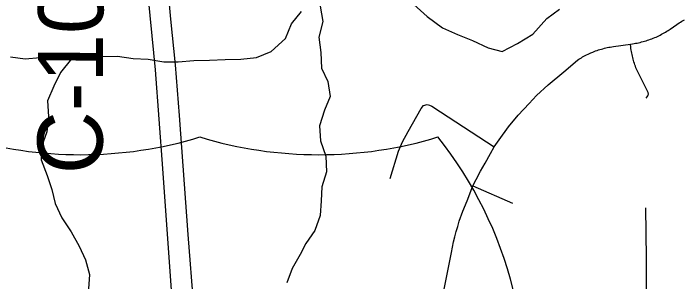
# Model space of a CAD drawing. Extents: x 0 to 34, y 0 to 22.
# Drawn here: x 6.11 to 6.4022, y 20.1037 to 20.2209 of the extents above; entities that cross this region are included whole.
import ezdxf

# ---------------------------------------------------------------- set-up
doc = ezdxf.new("R2010")
doc.units = 0
for name, color, linetype in [('GM_X_City_Street', 7, 'Continuous'), ('GM_X_County_Road_Text', 7, 'Continuous'), ('GM_X_Interstate_Route', 7, 'Continuous'), ('GM_X_Interstate_Shield', 7, 'Continuous'), ('GM_X_Minor_River', 7, 'Continuous')]:
    doc.layers.add(name, color=color, linetype=linetype)

msp = doc.modelspace()

# ---------------------------------------------------------------- linework, layer by layer
at = {"layer": 'GM_X_City_Street'}
msp.add_line((6.310307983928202, 20.145514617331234), (6.327504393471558, 20.137996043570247), dxfattribs=at)
for points in [[(6.297352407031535, 20.09823146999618), (6.2999186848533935, 20.11133305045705), (6.3009097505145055, 20.11636616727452), (6.3014099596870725, 20.118783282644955), (6.3019226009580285, 20.121054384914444), (6.302475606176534, 20.123316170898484), (6.303069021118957, 20.125571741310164), (6.303699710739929, 20.12781799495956), (6.304370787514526, 20.130054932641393), (6.3059770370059, 20.134528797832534), (6.307747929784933, 20.138924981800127), (6.310307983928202, 20.145514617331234), (6.311706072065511, 20.1483449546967), (6.3136136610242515, 20.152001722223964), (6.315605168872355, 20.155472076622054), (6.317916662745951, 20.15969116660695), (6.319609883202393, 20.16260851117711), (6.321756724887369, 20.16561904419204), (6.3258950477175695, 20.17134496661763), (6.330011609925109, 20.176371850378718), (6.334904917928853, 20.18153543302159), (6.338049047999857, 20.185030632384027), (6.343156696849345, 20.189681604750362), (6.3500135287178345, 20.195354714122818), (6.355910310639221, 20.20044062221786), (6.356463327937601, 20.200801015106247), (6.357025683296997, 20.201152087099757), (6.3575911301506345, 20.201490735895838), (6.358162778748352, 20.201823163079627), (6.3587437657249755, 20.202143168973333), (6.359324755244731, 20.20245385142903), (6.359915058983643, 20.20275521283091), (6.360508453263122, 20.20304727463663), (6.361108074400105, 20.203326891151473), (6.3617139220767, 20.203594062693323), (6.362593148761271, 20.203966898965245), (6.3632083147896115, 20.204209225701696), (6.3638265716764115, 20.204442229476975), (6.364451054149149, 20.204665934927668), (6.365078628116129, 20.20487719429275), (6.365709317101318, 20.205076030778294), (6.366343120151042, 20.20526554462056), (6.366980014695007, 20.20544263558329), (6.367620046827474, 20.20561040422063), (6.368263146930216, 20.20576574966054), (6.368906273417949, 20.20590867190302), (6.369555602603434, 20.206042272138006), (6.3702049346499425, 20.206163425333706), (6.370857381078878, 20.20627527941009), (6.371562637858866, 20.206380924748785), (6.378987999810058, 20.207446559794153), (6.379941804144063, 20.207583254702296), (6.380603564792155, 20.20768269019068), (6.381265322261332, 20.207797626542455), (6.381920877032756, 20.20791880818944), (6.382576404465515, 20.208055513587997), (6.383228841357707, 20.208201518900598), (6.383878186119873, 20.208359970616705), (6.384527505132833, 20.208527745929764), (6.385170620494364, 20.208707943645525), (6.385810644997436, 20.208897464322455), (6.3864506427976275, 20.209099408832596), (6.387084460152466, 20.20931377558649), (6.387712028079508, 20.20953746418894), (6.38833961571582, 20.209773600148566), (6.388960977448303, 20.210019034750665), (6.389579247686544, 20.210273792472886), (6.390191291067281, 20.21054099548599), (6.39079713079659, 20.210820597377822), (6.391399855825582, 20.21110954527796), (6.391996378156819, 20.211407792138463), (6.39258978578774, 20.21171538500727), (6.393176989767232, 20.212035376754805), (6.3937579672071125, 20.212364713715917), (6.394329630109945, 20.212703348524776), (6.394898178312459, 20.213051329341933), (6.395460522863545, 20.21341170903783), (6.396383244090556, 20.21402996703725), (6.399170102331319, 20.21596553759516), (6.40025437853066, 20.216692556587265), (6.400816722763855, 20.217046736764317), (6.401385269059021, 20.21739469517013), (6.401963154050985, 20.217730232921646), (6.402541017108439, 20.218059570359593)], [(6.385801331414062, 20.183890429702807), (6.3862952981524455, 20.18440927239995), (6.38660598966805, 20.184825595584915), (6.386786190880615, 20.18523880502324), (6.386839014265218, 20.185552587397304), (6.3866588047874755, 20.18627960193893), (6.383042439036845, 20.193518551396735), (6.382744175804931, 20.19410886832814), (6.382455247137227, 20.19470536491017), (6.382178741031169, 20.195308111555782), (6.381911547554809, 20.19591083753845), (6.381656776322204, 20.196522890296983), (6.381411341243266, 20.19713492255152), (6.381175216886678, 20.197753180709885), (6.380951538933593, 20.1983776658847), (6.380740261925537, 20.19900215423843), (6.380538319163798, 20.199632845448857), (6.38034880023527, 20.20026663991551), (6.380168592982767, 20.20090353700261), (6.379997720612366, 20.201543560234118), (6.379842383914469, 20.202186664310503), (6.379696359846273, 20.20282979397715), (6.379559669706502, 20.20347912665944), (6.379426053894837, 20.204187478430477), (6.37931421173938, 20.204839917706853), (6.379214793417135, 20.205495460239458), (6.379127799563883, 20.20615100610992), (6.378987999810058, 20.207446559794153)], [(6.274240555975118, 20.148711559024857), (6.277841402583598, 20.160735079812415), (6.279565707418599, 20.16473049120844), (6.282072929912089, 20.169313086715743), (6.287752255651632, 20.17933888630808), (6.288709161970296, 20.180590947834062), (6.290327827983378, 20.181004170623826), (6.29141522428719, 20.18082707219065), (6.292437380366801, 20.18035173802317), (6.296240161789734, 20.17786624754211), (6.319609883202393, 20.16260851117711)], [(6.386382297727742, 20.05920943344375), (6.386261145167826, 20.07832588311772), (6.386028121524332, 20.0982749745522), (6.385993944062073, 20.113871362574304), (6.385757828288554, 20.135964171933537)]]:
    msp.add_lwpolyline(points, dxfattribs=at)
at = {"layer": 'GM_X_Interstate_Route'}
for points in [[(6.195680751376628, 19.878580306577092), (6.1919898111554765, 19.921016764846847), (6.189751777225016, 19.9509118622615), (6.188914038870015, 19.962101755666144), (6.18706857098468, 19.98571690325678), (6.175138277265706, 20.15312639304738), (6.171938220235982, 20.196178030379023), (6.168126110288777, 20.234926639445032), (6.164314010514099, 20.271702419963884), (6.159517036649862, 20.309220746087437), (6.150289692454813, 20.369123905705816), (6.1444736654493, 20.404029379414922)], [(6.204612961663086, 19.87739659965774), (6.2011115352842, 19.91394247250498), (6.199402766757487, 19.93738675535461), (6.198380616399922, 19.950923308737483), (6.198366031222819, 19.9511246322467), (6.197190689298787, 19.967361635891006), (6.196131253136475, 19.983405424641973), (6.188674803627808, 20.092772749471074), (6.186089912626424, 20.12426065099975), (6.182398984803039, 20.17629106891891), (6.180677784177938, 20.19843360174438), (6.178586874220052, 20.21836091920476), (6.176620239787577, 20.241115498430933), (6.173665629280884, 20.267806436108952), (6.169238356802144, 20.305324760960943), (6.165547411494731, 20.329309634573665), (6.161120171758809, 20.35821577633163), (6.159492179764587, 20.36842799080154), (6.157345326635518, 20.38157617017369), (6.155341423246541, 20.39382336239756), (6.153598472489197, 20.404284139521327)]]:
    msp.add_lwpolyline(points, dxfattribs=at)
at = {"layer": 'GM_X_Interstate_Shield'}
for centre, radius, start, end in [((6.139420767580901, 20.336671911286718), 0.17755850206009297, 253.00907500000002, 286.990925), ((6.243193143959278, 20.336671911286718), 0.17755850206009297, 253.00907500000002, 286.990925), ((6.1557952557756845, 20.056741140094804), 0.1775585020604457, 14.193353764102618, 38.33103888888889)]:
    msp.add_arc(centre, radius, start, end, dxfattribs=at)
at = {"layer": 'GM_X_Minor_River'}
for points in [[(6.243756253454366, 20.223970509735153), (6.244829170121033, 20.217338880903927), (6.2430592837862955, 20.210464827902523), (6.243941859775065, 20.20383130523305), (6.244259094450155, 20.196995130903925), (6.2470242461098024, 20.19115611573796), (6.248097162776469, 20.18452543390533), (6.245550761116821, 20.178586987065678), (6.243402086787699, 20.17170535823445), (6.243902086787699, 20.165253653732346), (6.24611610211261, 20.158454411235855), (6.2464333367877, 20.151620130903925), (6.244467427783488, 20.14512202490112), (6.244201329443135, 20.139035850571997), (6.243752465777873, 20.132566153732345), (6.24140682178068, 20.126062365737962), (6.237529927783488, 20.120288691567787), (6.234962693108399, 20.11549039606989), (6.231472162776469, 20.109343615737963), (6.229119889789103, 20.103218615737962)], [(6.284537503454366, 20.224731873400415), (6.290327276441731, 20.219518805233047), (6.297062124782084, 20.214514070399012), (6.303566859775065, 20.211595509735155), (6.3100659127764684, 20.20905573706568), (6.316957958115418, 20.205764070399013), (6.3230602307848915, 20.204167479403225), (6.329824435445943, 20.20771482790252), (6.336388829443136, 20.21182846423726), (6.342525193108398, 20.218592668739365), (6.3481407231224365, 20.222688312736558)], [(6.10868807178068, 20.201873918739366), (6.115155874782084, 20.20104342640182), (6.121597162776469, 20.201544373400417), (6.128235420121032, 20.20166842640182), (6.135057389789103, 20.202176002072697), (6.142062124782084, 20.203067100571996), (6.148721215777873, 20.202051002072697), (6.155360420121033, 20.202176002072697), (6.162210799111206, 20.20116274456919), (6.1686662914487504, 20.200904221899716), (6.175520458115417, 20.199701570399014), (6.181782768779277, 20.199628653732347), (6.188600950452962, 20.200326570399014), (6.195429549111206, 20.20045346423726), (6.20225530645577, 20.200771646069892), (6.209082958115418, 20.200898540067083), (6.215901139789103, 20.20159645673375), (6.222304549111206, 20.204186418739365), (6.228650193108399, 20.209816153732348), (6.231186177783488, 20.216323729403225), (6.235638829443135, 20.22172808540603)], [(6.135264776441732, 20.201229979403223), (6.135268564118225, 20.20103963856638), (6.130446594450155, 20.19505952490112), (6.127521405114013, 20.189113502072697), (6.124796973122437, 20.182601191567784), (6.12530360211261, 20.175770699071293), (6.124478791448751, 20.16910403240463), (6.122133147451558, 20.162598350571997), (6.122049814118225, 20.156895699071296), (6.124643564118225, 20.15010308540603), (6.1266568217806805, 20.14387107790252), (6.128098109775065, 20.137817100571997), (6.131060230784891, 20.131601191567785), (6.135160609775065, 20.125407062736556), (6.138690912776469, 20.119201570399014), (6.141460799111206, 20.113173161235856), (6.143098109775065, 20.106742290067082), (6.1426464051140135, 20.10046293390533)]]:
    msp.add_lwpolyline(points, dxfattribs=at)

# ---------------------------------------------------------------- texts
at = {"layer": 'GM_X_County_Road_Text'}
msp.add_text('C-103', height=0.028409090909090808, rotation=89.72924, dxfattribs=at).set_placement((6.148807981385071, 20.15058325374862))

doc.saveas('drawing.dxf')
